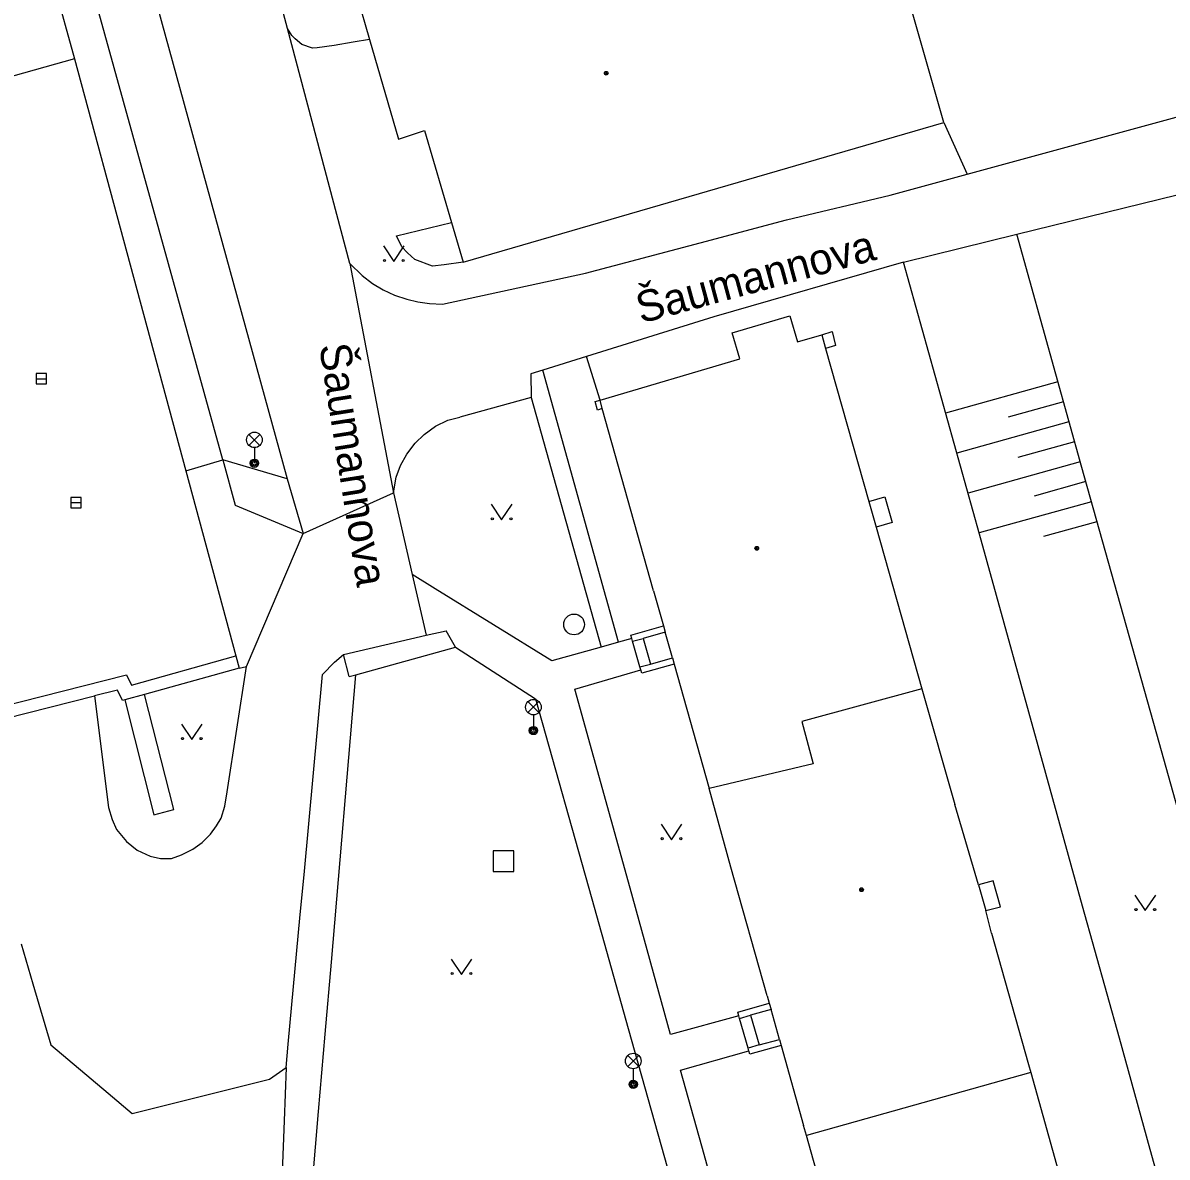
# Model space of a CAD drawing. Extents: x -595546 to -593986, y -1160845 to -1159202.
# Drawn here: x -595297.2 to -595242.1, y -1160272.1 to -1160217.4 of the extents above; entities that cross this region are included whole.
import ezdxf

# ---------------------------------------------------------------- set-up
doc = ezdxf.new("R2010")
doc.units = 0
for name, color, linetype in [('Level 26', 7, 'Continuous'), ('Level 27', 7, 'Continuous'), ('Level 33', 7, 'Continuous'), ('Level 36', 7, 'Continuous'), ('Level 39', 7, 'Continuous'), ('Nazvy ulic', 7, 'Continuous'), ('Specificka linie pasportu komunikaci', 7, 'Continuous'), ('TM - budovy zdene_ betonove - VP', 7, 'Continuous'), ('TM - chodniky - VP', 7, 'Continuous'), ('TM - horni hrana svahu', 7, 'Continuous'), ('TM - komunikace - VP', 7, 'Continuous'), ('TM - rozhrani ploch obecne - VP', 7, 'Continuous'), ('TM - srafovani', 7, 'Continuous')]:
    doc.layers.add(name, color=color, linetype=linetype)

msp = doc.modelspace()

# ---------------------------------------------------------------- linework, layer by layer
at = {"layer": 'Level 26'}
msp.add_lwpolyline([(-595274.54, -1160258.3), (-595273.54, -1160258.3), (-595273.54, -1160257.3), (-595274.54, -1160257.3)], close=True, dxfattribs=at)
at = {"layer": 'Level 27'}
for p, q in [((-595296.56, -1160234.55), (-595296.06, -1160234.55)), ((-595294.89, -1160240.52), (-595294.39, -1160240.52))]:
    msp.add_line(p, q, dxfattribs=at)
for points in [[(-595296.56, -1160234.8), (-595296.06, -1160234.8), (-595296.06, -1160234.3), (-595296.56, -1160234.3)], [(-595294.89, -1160240.77), (-595294.39, -1160240.77), (-595294.39, -1160240.27), (-595294.89, -1160240.27)]]:
    msp.add_lwpolyline(points, close=True, dxfattribs=at)
msp.add_circle((-595270.64, -1160246.39), 0.5, dxfattribs=at)
at = {"layer": 'Level 33'}
for p, q in [((-595286.305, -1160237.76), (-595285.775, -1160237.23)), ((-595286.305, -1160237.23), (-595285.775, -1160237.76)), ((-595286.04, -1160237.87), (-595286.04, -1160238.62)), ((-595272.865, -1160250.64), (-595272.335, -1160250.11)), ((-595272.865, -1160250.11), (-595272.335, -1160250.64)), ((-595272.6, -1160250.75), (-595272.6, -1160251.5)), ((-595268.055, -1160267.69), (-595267.525, -1160267.16)), ((-595268.055, -1160267.16), (-595267.525, -1160267.69)), ((-595267.79, -1160267.8), (-595267.79, -1160268.55))]:
    msp.add_line(p, q, dxfattribs=at)
for centre, radius in [((-595286.04, -1160237.495), 0.375), ((-595286.04, -1160238.62), 0.2), ((-595286.04, -1160238.62), 0.145), ((-595286.04, -1160238.62), 0.0876), ((-595272.6, -1160250.375), 0.375), ((-595272.6, -1160251.5), 0.2), ((-595272.6, -1160251.5), 0.145), ((-595272.6, -1160251.5), 0.0876), ((-595267.79, -1160267.425), 0.375), ((-595267.79, -1160268.55), 0.2), ((-595267.79, -1160268.55), 0.145), ((-595267.79, -1160268.55), 0.0876)]:
    msp.add_circle(centre, radius, dxfattribs=at)
at = {"layer": 'Level 36'}
for points in [[(-595279.82, -1160228.15), (-595279.32, -1160228.9), (-595278.82, -1160228.15)], [(-595274.63, -1160240.6), (-595274.13, -1160241.35), (-595273.63, -1160240.6)], [(-595289.56, -1160251.19), (-595289.06, -1160251.94), (-595288.56, -1160251.19)], [(-595266.45, -1160256.01), (-595265.95, -1160256.76), (-595265.45, -1160256.01)], [(-595243.62, -1160259.43), (-595243.12, -1160260.18), (-595242.62, -1160259.43)], [(-595276.56, -1160262.51), (-595276.06, -1160263.26), (-595275.56, -1160262.51)]]:
    msp.add_lwpolyline(points, dxfattribs=at)
for centre in [(-595279.77, -1160228.85), (-595278.871, -1160228.85), (-595274.58, -1160241.3), (-595273.681, -1160241.3), (-595289.51, -1160251.89), (-595288.611, -1160251.89), (-595266.4, -1160256.71), (-595265.501, -1160256.71), (-595243.57, -1160260.13), (-595242.671, -1160260.13), (-595276.51, -1160263.21), (-595275.611, -1160263.21)]:
    msp.add_circle(centre, 0.05, dxfattribs=at)
at = {"layer": 'Level 39'}
for centre, radius in [((-595269.09, -1160219.83), 0.09), ((-595269.09, -1160219.83), 0.0398), ((-595261.84, -1160242.72), 0.09), ((-595261.84, -1160242.72), 0.0398), ((-595256.79, -1160259.17), 0.09), ((-595256.79, -1160259.17), 0.0398)]:
    msp.add_circle(centre, radius, dxfattribs=at)
at = {"layer": 'Specificka linie pasportu komunikaci'}
for points in [[(-595280.49, -1160218.2), (-595281.29, -1160218.34), (-595282.2, -1160218.5), (-595283.02, -1160218.61), (-595283.24, -1160218.62), (-595283.75, -1160218.45), (-595284.08, -1160218.18), (-595284.24, -1160218.01), (-595284.44, -1160217.68)], [(-595252.83, -1160222.2), (-595251.709, -1160224.69)], [(-595275.99, -1160228.93), (-595276.9, -1160229.06), (-595277.46, -1160229.13), (-595278.32, -1160228.8), (-595278.66, -1160228.48), (-595278.94, -1160228.2), (-595279.19, -1160227.67), (-595276.55, -1160227.03)], [(-595269.39, -1160235.58), (-595270.04, -1160233.48)], [(-595268.5, -1160247.24), (-595272.15, -1160234.13)], [(-595289.349, -1160238.99), (-595287.56, -1160238.46)], [(-595287.56, -1160238.46), (-595286.96, -1160240.64), (-595283.69, -1160242.01)], [(-595283.69, -1160242.01), (-595279.34, -1160240.05)]]:
    msp.add_lwpolyline(points, dxfattribs=at)
at = {"layer": 'TM - budovy zdene_ betonove - VP'}
for points in [[(-595252.83, -1160222.2), (-595256.62, -1160208.92)], [(-595296.66, -1160212.06), (-595294.71, -1160219.14)], [(-595281.09, -1160216.13), (-595280.49, -1160218.2)], [(-595280.49, -1160218.2), (-595279.1, -1160223.01)], [(-595294.71, -1160219.14), (-595306.79, -1160222.52)], [(-595275.99, -1160228.93), (-595252.83, -1160222.2)], [(-595279.1, -1160223.01), (-595277.85, -1160222.59)], [(-595277.85, -1160222.59), (-595276.55, -1160227.03)], [(-595276.55, -1160227.03), (-595275.99, -1160228.93)], [(-595263.02, -1160232.34), (-595260.25, -1160231.52)], [(-595260.25, -1160231.52), (-595259.88, -1160232.77)], [(-595262.65, -1160233.59), (-595263.02, -1160232.34)], [(-595259.88, -1160232.77), (-595258.71, -1160232.43)], [(-595258.71, -1160232.43), (-595258.52, -1160233.09)], [(-595258.52, -1160233.09), (-595256.44, -1160240.46)], [(-595269.39, -1160235.58), (-595262.65, -1160233.59)], [(-595269.28, -1160235.98), (-595269.39, -1160235.58)], [(-595266.82, -1160244.77), (-595269.28, -1160235.98)], [(-595256.44, -1160240.46), (-595256.09, -1160241.7)], [(-595256.09, -1160241.7), (-595253.88, -1160249.49)], [(-595266.82, -1160244.77), (-595266.34, -1160246.46)], [(-595266.34, -1160246.46), (-595266.25, -1160246.76)], [(-595265.9, -1160248), (-595266.25, -1160246.76)], [(-595265.9, -1160248), (-595265.82, -1160248.3)], [(-595265.82, -1160248.3), (-595264.14, -1160254.3)], [(-595253.88, -1160249.49), (-595259.66, -1160251.06)], [(-595253.88, -1160249.49), (-595252.3, -1160255.07)], [(-595259.66, -1160251.06), (-595259.13, -1160253.1)], [(-595259.13, -1160253.1), (-595264.14, -1160254.3)], [(-595263.09, -1160258.08), (-595264.14, -1160254.3)], [(-595251.15, -1160258.93), (-595252.3, -1160255.07)], [(-595261.34, -1160264.28), (-595263.09, -1160258.08)], [(-595251.15, -1160258.93), (-595250.8, -1160260.18)], [(-595250.53, -1160261.27), (-595250.8, -1160260.18)], [(-595250.53, -1160261.27), (-595248.74, -1160267.59)], [(-595261.34, -1160264.28), (-595261.24, -1160264.64)], [(-595261.24, -1160264.64), (-595261.15, -1160264.94)], [(-595260.75, -1160266.38), (-595261.15, -1160264.94)], [(-595260.75, -1160266.38), (-595260.67, -1160266.68)], [(-595260.67, -1160266.68), (-595259.58, -1160270.53)], [(-595248.74, -1160267.59), (-595248.63, -1160267.98)], [(-595248.63, -1160267.98), (-595259.44, -1160271.01)], [(-595248.63, -1160267.98), (-595247.2, -1160273.1)], [(-595259.44, -1160271.01), (-595259.58, -1160270.53)], [(-595258.03, -1160276.05), (-595259.44, -1160271.01)]]:
    msp.add_lwpolyline(points, dxfattribs=at)
at = {"layer": 'TM - chodniky - VP'}
for points in [[(-595287.56, -1160238.46), (-595294.51, -1160213.35)], [(-595294.71, -1160219.14), (-595289.35, -1160238.99)], [(-595251.71, -1160224.69), (-595240.05, -1160221.51)], [(-595255.41, -1160225.7), (-595251.71, -1160224.69)], [(-595249.31, -1160227.59), (-595238.97, -1160225.04)], [(-595264.56, -1160228.01), (-595260.4, -1160226.9), (-595255.41, -1160225.7)], [(-595254.77, -1160228.94), (-595249.31, -1160227.59)], [(-595270.09, -1160229.47), (-595264.56, -1160228.01)], [(-595281.44, -1160229), (-595280.85, -1160229.57), (-595280.35, -1160229.96), (-595279.83, -1160230.27), (-595279.29, -1160230.52), (-595278.7, -1160230.71), (-595278.16, -1160230.85), (-595277.6, -1160230.92), (-595276.98, -1160230.96)], [(-595238.5, -1160301.37), (-595234.93, -1160300.34), (-595237.51, -1160291.04), (-595239.61, -1160283.5), (-595241.09, -1160278.14), (-595242.88, -1160271.68), (-595244.37, -1160266.33), (-595246.14, -1160259.97), (-595247.91, -1160253.57), (-595251.11, -1160242.04), (-595254.77, -1160228.94)], [(-595276.98, -1160230.96), (-595270.09, -1160229.47)], [(-595272.7, -1160235.46), (-595276.15, -1160236.4)], [(-595272.7, -1160235.46), (-595269.34, -1160247.48)], [(-595279.34, -1160240.05), (-595279.21, -1160239.29), (-595279, -1160238.73), (-595278.7, -1160238.19), (-595278.3, -1160237.65), (-595277.87, -1160237.24), (-595277.31, -1160236.84), (-595276.73, -1160236.55), (-595276.15, -1160236.4)], [(-595284.47, -1160239.38), (-595287.56, -1160238.46)], [(-595289.35, -1160238.99), (-595286.94, -1160247.91)], [(-595269.34, -1160247.48), (-595271.71, -1160248.14), (-595277.33, -1160244.67), (-595278.44, -1160243.98)], [(-595267.82, -1160247.2), (-595267.86, -1160247.06)], [(-595267.47, -1160248.44), (-595267.82, -1160247.2)], [(-595281.15, -1160248.82), (-595276.35, -1160247.49)], [(-595276.35, -1160247.49), (-595272.5, -1160249.97), (-595269.79, -1160259.61), (-595268.04, -1160265.85), (-595266.29, -1160272.07), (-595264.72, -1160277.67), (-595262.94, -1160283.99), (-595261.36, -1160289.65), (-595259.37, -1160296.71), (-595257.91, -1160301.92), (-595252.84, -1160300.38)], [(-595286.94, -1160247.91), (-595286.78, -1160248.49)], [(-595286.78, -1160248.49), (-595286.43, -1160248.41)], [(-595282.74, -1160276.33), (-595283.24, -1160273.29), (-595282.95, -1160269.85), (-595282.63, -1160266.13), (-595282.33, -1160262.66), (-595281.15, -1160248.82)], [(-595262.7, -1160265.25), (-595265.99, -1160266.14), (-595267.94, -1160259.1), (-595270.6, -1160249.51), (-595267.43, -1160248.58)], [(-595267.43, -1160248.58), (-595267.47, -1160248.44)], [(-595262.67, -1160265.37), (-595262.7, -1160265.25)], [(-595262.26, -1160266.8), (-595262.67, -1160265.37)], [(-595257.88, -1160282.58), (-595261.17, -1160283.43), (-595262.91, -1160277.18), (-595264.49, -1160271.52), (-595265.51, -1160267.86), (-595262.22, -1160266.93)], [(-595262.22, -1160266.93), (-595262.26, -1160266.8)], [(-595284.51, -1160267.74), (-595284.61, -1160270.3), (-595284.74, -1160273.6), (-595284.14, -1160276.76)]]:
    msp.add_lwpolyline(points, dxfattribs=at)
at = {"layer": 'TM - horni hrana svahu'}
for points in [[(-595246.18, -1160238.83), (-595249.31, -1160227.59)], [(-595238.87, -1160264.91), (-595240.66, -1160258.5), (-595242.46, -1160252.07), (-595246.18, -1160238.83)]]:
    msp.add_lwpolyline(points, dxfattribs=at)
at = {"layer": 'TM - komunikace - VP'}
for points in [[(-595291.81, -1160212.6), (-595284.47, -1160239.38)], [(-595284.44, -1160217.68), (-595284.88, -1160216.03)], [(-595281.44, -1160229), (-595284.44, -1160217.68)], [(-595281.44, -1160229), (-595279.34, -1160240.05)], [(-595284.47, -1160239.38), (-595283.69, -1160242.01)], [(-595279.34, -1160240.05), (-595278.44, -1160243.98)], [(-595286.43, -1160248.41), (-595283.69, -1160242.01)], [(-595278.44, -1160243.98), (-595277.77, -1160246.91)], [(-595281.75, -1160247.83), (-595277.77, -1160246.91)], [(-595284.51, -1160267.74), (-595284.41, -1160266.61), (-595283.83, -1160260.36), (-595283.65, -1160258.45), (-595282.76, -1160248.8), (-595282.18, -1160248.21), (-595281.75, -1160247.83)], [(-595287.36, -1160254.46), (-595286.43, -1160248.41)], [(-595300.21, -1160251.47), (-595293.74, -1160249.83)], [(-595293.74, -1160249.83), (-595293.07, -1160255.21)], [(-595293.07, -1160255.21), (-595292.89, -1160255.79), (-595292.68, -1160256.27), (-595292.21, -1160256.84), (-595291.69, -1160257.26), (-595291.07, -1160257.55), (-595290.57, -1160257.67), (-595290.03, -1160257.67), (-595289.55, -1160257.49), (-595289, -1160257.22), (-595288.56, -1160256.89), (-595288.15, -1160256.49), (-595287.86, -1160256.1), (-595287.65, -1160255.72), (-595287.46, -1160255.15), (-595287.36, -1160254.46)], [(-595297.28, -1160261.78), (-595296.72, -1160263.7), (-595295.85, -1160266.65), (-595293.09, -1160268.97), (-595291.93, -1160269.95), (-595285.32, -1160268.3), (-595284.51, -1160267.74)]]:
    msp.add_lwpolyline(points, dxfattribs=at)
at = {"layer": 'TM - rozhrani ploch obecne - VP'}
for points in [[(-595254.77, -1160228.94), (-595263.9, -1160231.57), (-595270.04, -1160233.48)], [(-595258.71, -1160232.43), (-595258.21, -1160232.28)], [(-595258.21, -1160232.28), (-595258.04, -1160232.95)], [(-595258.04, -1160232.95), (-595258.52, -1160233.09)], [(-595270.04, -1160233.48), (-595272.15, -1160234.13)], [(-595272.15, -1160234.13), (-595272.72, -1160234.31)], [(-595272.72, -1160234.31), (-595272.7, -1160235.46)], [(-595269.63, -1160235.65), (-595269.39, -1160235.58)], [(-595269.52, -1160236.06), (-595269.63, -1160235.65)], [(-595269.28, -1160235.98), (-595269.52, -1160236.06)], [(-595256.44, -1160240.46), (-595255.67, -1160240.24)], [(-595255.67, -1160240.24), (-595255.32, -1160241.48)], [(-595255.32, -1160241.48), (-595256.09, -1160241.7)], [(-595277.77, -1160246.91), (-595276.8, -1160246.69)], [(-595276.35, -1160247.49), (-595276.8, -1160246.69)], [(-595267.86, -1160247.06), (-595267.9, -1160246.9), (-595266.34, -1160246.46)], [(-595268.5, -1160247.24), (-595269.34, -1160247.48)], [(-595267.86, -1160247.06), (-595268.5, -1160247.24)], [(-595267.82, -1160247.2), (-595267.32, -1160247.06)], [(-595266.25, -1160246.76), (-595267.32, -1160247.06)], [(-595267.32, -1160247.06), (-595266.96, -1160248.3)], [(-595281.48, -1160248.9), (-595281.75, -1160247.83)], [(-595300.37, -1160250.89), (-595292.2, -1160248.82), (-595291.97, -1160249.32), (-595286.94, -1160247.91)], [(-595267.47, -1160248.44), (-595266.96, -1160248.3)], [(-595265.82, -1160248.3), (-595267.38, -1160248.74), (-595267.43, -1160248.58)], [(-595266.96, -1160248.3), (-595265.9, -1160248)], [(-595286.78, -1160248.49), (-595291.33, -1160249.76)], [(-595281.48, -1160248.9), (-595281.15, -1160248.82)], [(-595292.63, -1160249.55), (-595293.74, -1160249.83)], [(-595292.39, -1160250.06), (-595292.63, -1160249.55)], [(-595292.29, -1160250.03), (-595292.39, -1160250.06)], [(-595292.29, -1160250.03), (-595290.89, -1160255.56), (-595289.92, -1160255.31), (-595291.33, -1160249.76)], [(-595291.33, -1160249.76), (-595292.29, -1160250.03)], [(-595250.45, -1160258.74), (-595251.15, -1160258.93)], [(-595250.1, -1160259.99), (-595250.45, -1160258.74)], [(-595250.8, -1160260.18), (-595250.1, -1160259.99)], [(-595262.7, -1160265.25), (-595262.75, -1160265.07), (-595261.24, -1160264.64)], [(-595262.67, -1160265.37), (-595262.14, -1160265.22)], [(-595261.15, -1160264.94), (-595262.14, -1160265.22)], [(-595262.14, -1160265.22), (-595261.72, -1160266.65)], [(-595261.72, -1160266.65), (-595260.75, -1160266.38)], [(-595261.72, -1160266.65), (-595262.26, -1160266.8)], [(-595260.67, -1160266.68), (-595262.17, -1160267.1), (-595262.22, -1160266.93)]]:
    msp.add_lwpolyline(points, dxfattribs=at)
at = {"layer": 'TM - srafovani'}
for points in [[(-595247.33, -1160234.7), (-595252.74, -1160236.21)], [(-595247.06, -1160235.66), (-595249.73, -1160236.4)], [(-595246.8, -1160236.62), (-595252.2, -1160238.13)], [(-595246.53, -1160237.59), (-595249.26, -1160238.35)], [(-595246.26, -1160238.55), (-595251.66, -1160240.06)], [(-595245.99, -1160239.51), (-595248.48, -1160240.21)], [(-595245.72, -1160240.48), (-595251.13, -1160241.98)], [(-595245.45, -1160241.44), (-595248.03, -1160242.16)]]:
    msp.add_lwpolyline(points, dxfattribs=at)

# ---------------------------------------------------------------- texts
at = {"layer": 'Nazvy ulic'}
for rotation, p in [(15.188, (-595267.417, -1160231.896)), (278.9231, (-595282.925, -1160232.954))]:
    msp.add_text('Šaumannova', height=1.5, rotation=rotation, dxfattribs=at).set_placement(p)

doc.saveas('drawing.dxf')
